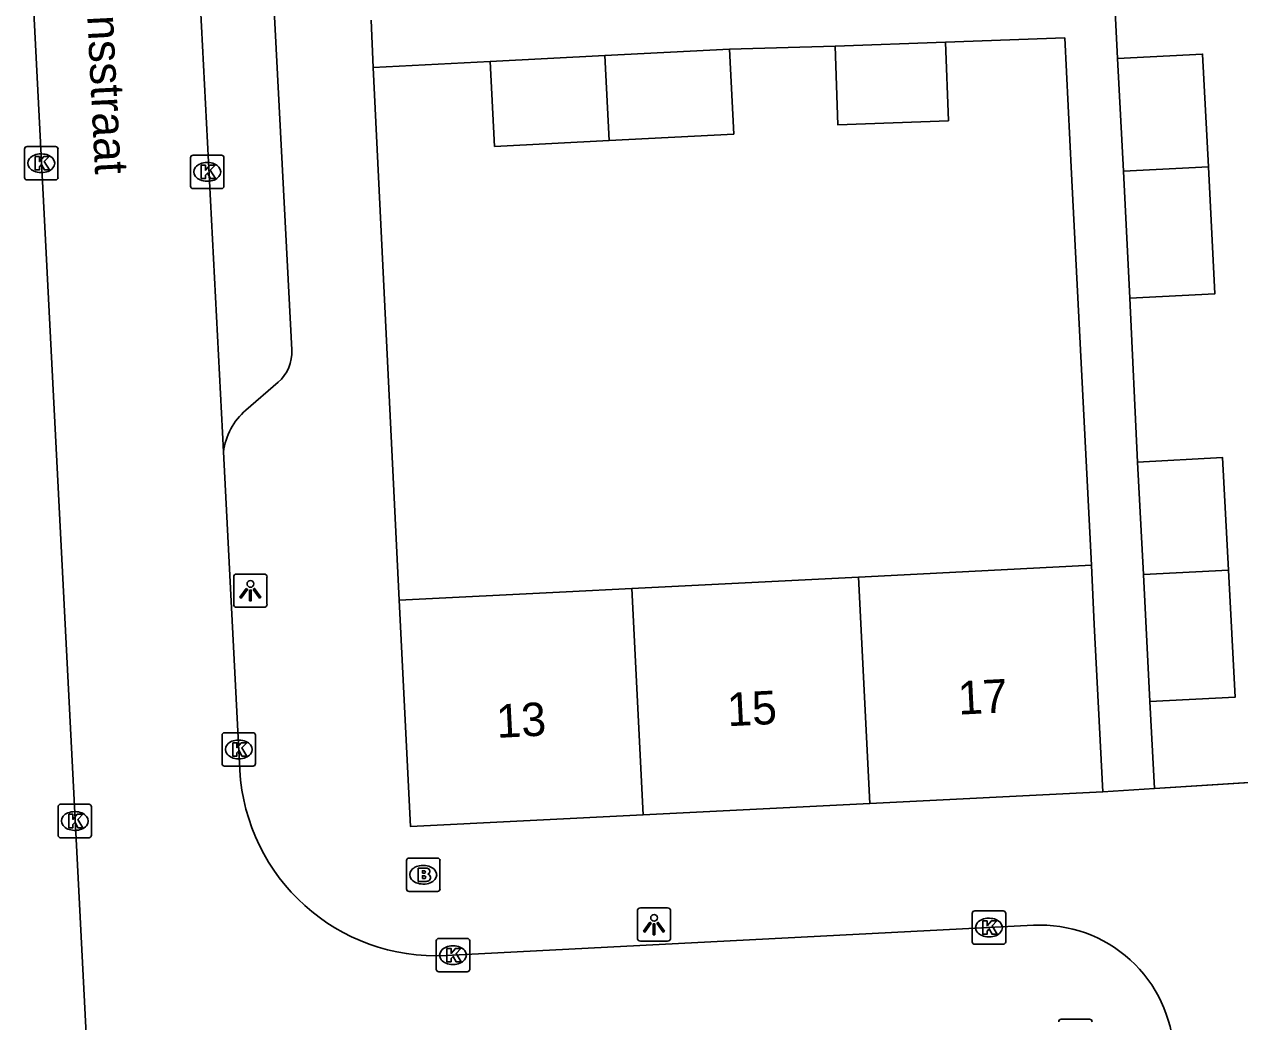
# Model space of a CAD drawing. Extents: x 161084 to 161928, y 385355 to 386522.
# Drawn here: x 161675.55 to 161711.92, y 385932.73 to 385962.58 of the extents above; entities that cross this region are included whole.
import ezdxf

# ---------------------------------------------------------------- set-up
doc = ezdxf.new("R2010")
doc.units = 0
for name, color, linetype in [('IMGEO_Brandkraan', 7, 'Continuous'), ('IMGEO_Kolk', 7, 'Continuous'), ('IMGEO_Lichtpunt', 7, 'Continuous'), ('IMGEO_Muur', 7, 'Continuous'), ('IMGEO_Openbare_ruimte_label', 7, 'Continuous'), ('IMGEO_Pand', 7, 'Continuous'), ('IMGEO_Pand_nummerreeks', 7, 'Continuous'), ('IMGEO_Rijbaan_lokaal_open', 7, 'Continuous'), ('IMGEO_Rioolput', 7, 'Continuous'), ('IMGEO_Voetpad_open', 7, 'Continuous')]:
    doc.layers.add(name, color=color, linetype=linetype)

msp = doc.modelspace()

# ---------------------------------------------------------------- linework, layer by layer
at = {"layer": 'IMGEO_Brandkraan'}
for p, q in [((161686.987, 385936.703), (161686.987, 385937.555)), ((161687.062, 385937.629), (161687.914, 385937.629)), ((161687.475, 385937.409), (161687.5, 385937.409)), ((161687.988, 385937.555), (161687.988, 385936.703)), ((161687.498, 385936.849), (161687.473, 385936.849)), ((161687.914, 385936.629), (161687.062, 385936.629))]:
    msp.add_line(p, q, dxfattribs=at)
for points in [[(161686.987, 385936.703), (161686.987, 385937.555)], [(161687.062, 385937.629), (161687.914, 385937.629)], [(161687.988, 385937.555), (161687.988, 385936.703)], [(161687.335, 385937.329), (161687.335, 385936.929), (161687.548, 385936.929)], [(161687.566, 385937.329), (161687.335, 385937.329)], [(161687.514, 385937.248), (161687.46, 385937.248), (161687.46, 385937.172)], [(161687.46, 385937.172), (161687.513, 385937.172)], [(161687.522, 385937.096), (161687.46, 385937.096), (161687.46, 385937.015)], [(161687.46, 385937.015), (161687.522, 385937.015)], [(161687.914, 385936.629), (161687.062, 385936.629)]]:
    msp.add_lwpolyline(points, dxfattribs=at)
for centre, radius, start, end in [((161687.064, 385937.553), 0.0765, 91.552, 178.448), ((161687.064, 385937.553), 0.0765, 91.552, 178.448), ((161687.912, 385937.553), 0.0765, 1.552, 88.448), ((161687.912, 385937.553), 0.0765, 1.552, 88.448), ((161687.515, 385937.21), 0.0379, 267.8285, 90.9355), ((161687.523, 385937.055), 0.0404, 269.8759, 90.5077), ((161687.57, 385937.184), 0.145, 59.4692, 91.5367), ((161687.595, 385937.231), 0.0922, 285.5137, 58.1501), ((161687.6, 385937.039), 0.105, 301.3115, 78.989), ((161687.064, 385936.705), 0.0765, 181.552, 268.448), ((161687.064, 385936.705), 0.0765, 181.552, 268.448), ((161687.554, 385937.18), 0.251, 268.6676, 293.5347), ((161687.912, 385936.705), 0.0765, 271.552, 358.448), ((161687.912, 385936.705), 0.0765, 271.552, 358.448)]:
    msp.add_arc(centre, radius, start, end, dxfattribs=at)
for centre, major_axis, ratio, start_param, end_param in [((161687.474, 385937.129), (-0.387, 0.002), 0.722429, 4.712389, 7.853982), ((161687.499, 385937.129), (-0.39, 0.002), 0.717154, 1.570796, 4.712389)]:
    msp.add_ellipse(centre, major_axis=major_axis, ratio=ratio, start_param=start_param, end_param=end_param, dxfattribs=at)
at = {"layer": 'IMGEO_Kolk'}
for p, q in [((161675.556, 385957.994), (161675.556, 385958.846)), ((161675.631, 385958.92), (161676.483, 385958.92)), ((161676.557, 385958.846), (161676.557, 385957.994)), ((161676.044, 385958.7), (161676.069, 385958.7)), ((161680.523, 385957.736), (161680.523, 385958.588)), ((161680.598, 385958.662), (161681.45, 385958.662)), ((161681.524, 385958.588), (161681.524, 385957.736)), ((161676.067, 385958.14), (161676.042, 385958.14)), ((161681.011, 385958.442), (161681.036, 385958.442)), ((161676.483, 385957.92), (161675.631, 385957.92)), ((161681.034, 385957.882), (161681.009, 385957.882)), ((161681.45, 385957.662), (161680.598, 385957.662)), ((161681.541, 385941.379), (161682.393, 385941.379)), ((161681.466, 385940.453), (161681.466, 385941.305)), ((161681.954, 385941.159), (161681.979, 385941.159)), ((161682.467, 385941.305), (161682.467, 385940.453)), ((161682.393, 385940.379), (161681.541, 385940.379)), ((161681.977, 385940.599), (161681.952, 385940.599)), ((161676.634, 385939.237), (161677.486, 385939.237)), ((161676.559, 385938.311), (161676.559, 385939.163)), ((161677.047, 385939.017), (161677.072, 385939.017)), ((161677.56, 385939.163), (161677.56, 385938.311)), ((161677.486, 385938.237), (161676.634, 385938.237)), ((161677.07, 385938.457), (161677.045, 385938.457)), ((161703.915, 385935.121), (161703.915, 385935.973)), ((161703.99, 385936.047), (161704.842, 385936.047)), ((161704.916, 385935.973), (161704.916, 385935.121)), ((161704.403, 385935.827), (161704.428, 385935.827)), ((161687.951, 385935.223), (161688.803, 385935.223)), ((161704.426, 385935.267), (161704.401, 385935.267)), ((161687.876, 385934.297), (161687.876, 385935.149)), ((161688.364, 385935.003), (161688.389, 385935.003)), ((161688.877, 385935.149), (161688.877, 385934.297)), ((161704.842, 385935.047), (161703.99, 385935.047)), ((161688.803, 385934.223), (161687.951, 385934.223)), ((161688.387, 385934.443), (161688.362, 385934.443))]:
    msp.add_line(p, q, dxfattribs=at)
for points in [[(161675.556, 385957.994), (161675.556, 385958.846)], [(161675.631, 385958.92), (161676.483, 385958.92)], [(161676.557, 385958.846), (161676.557, 385957.994)], [(161675.877, 385958.62), (161676, 385958.62), (161676, 385958.469), (161676.13, 385958.62), (161676.294, 385958.62), (161676.148, 385958.469), (161676.301, 385958.22), (161676.149, 385958.22), (161676.064, 385958.384), (161676, 385958.317), (161676, 385958.22), (161675.877, 385958.22), (161675.877, 385958.62)], [(161680.523, 385957.736), (161680.523, 385958.588)], [(161680.598, 385958.662), (161681.45, 385958.662)], [(161681.524, 385958.588), (161681.524, 385957.736)], [(161680.844, 385958.362), (161680.967, 385958.362), (161680.967, 385958.211), (161681.097, 385958.362), (161681.261, 385958.362), (161681.115, 385958.211), (161681.268, 385957.962), (161681.116, 385957.962), (161681.031, 385958.126), (161680.967, 385958.059), (161680.967, 385957.962), (161680.844, 385957.962), (161680.844, 385958.362)], [(161676.483, 385957.92), (161675.631, 385957.92)], [(161681.45, 385957.662), (161680.598, 385957.662)], [(161681.541, 385941.379), (161682.393, 385941.379)], [(161681.466, 385940.453), (161681.466, 385941.305)], [(161681.787, 385941.079), (161681.91, 385941.079), (161681.91, 385940.928), (161682.04, 385941.079), (161682.204, 385941.079), (161682.058, 385940.928), (161682.211, 385940.679), (161682.059, 385940.679), (161681.974, 385940.843), (161681.91, 385940.776), (161681.91, 385940.679), (161681.787, 385940.679), (161681.787, 385941.079)], [(161682.467, 385941.305), (161682.467, 385940.453)], [(161682.393, 385940.379), (161681.541, 385940.379)], [(161676.634, 385939.237), (161677.486, 385939.237)], [(161676.559, 385938.311), (161676.559, 385939.163)], [(161676.88, 385938.937), (161677.003, 385938.937), (161677.003, 385938.786), (161677.133, 385938.937), (161677.297, 385938.937), (161677.151, 385938.786), (161677.304, 385938.537), (161677.152, 385938.537), (161677.067, 385938.701), (161677.003, 385938.634), (161677.003, 385938.537), (161676.88, 385938.537), (161676.88, 385938.937)], [(161677.56, 385939.163), (161677.56, 385938.311)], [(161677.486, 385938.237), (161676.634, 385938.237)], [(161703.915, 385935.121), (161703.915, 385935.973)], [(161703.99, 385936.047), (161704.842, 385936.047)], [(161704.916, 385935.973), (161704.916, 385935.121)], [(161704.236, 385935.747), (161704.359, 385935.747), (161704.359, 385935.596), (161704.489, 385935.747), (161704.653, 385935.747), (161704.507, 385935.596), (161704.66, 385935.347), (161704.508, 385935.347), (161704.423, 385935.511), (161704.359, 385935.444), (161704.359, 385935.347), (161704.236, 385935.347), (161704.236, 385935.747)], [(161687.951, 385935.223), (161688.803, 385935.223)], [(161687.876, 385934.297), (161687.876, 385935.149)], [(161688.197, 385934.923), (161688.32, 385934.923), (161688.32, 385934.772), (161688.45, 385934.923), (161688.614, 385934.923), (161688.468, 385934.772), (161688.621, 385934.523), (161688.469, 385934.523), (161688.384, 385934.687), (161688.32, 385934.62), (161688.32, 385934.523), (161688.197, 385934.523), (161688.197, 385934.923)], [(161688.877, 385935.149), (161688.877, 385934.297)], [(161704.842, 385935.047), (161703.99, 385935.047)], [(161688.803, 385934.223), (161687.951, 385934.223)]]:
    msp.add_lwpolyline(points, dxfattribs=at)
for centre, start, end in [((161675.633, 385958.844), 91.552, 178.448), ((161675.633, 385958.844), 91.552, 178.448), ((161676.481, 385958.844), 1.552, 88.448), ((161676.481, 385958.844), 1.552, 88.448), ((161680.6, 385958.586), 91.552, 178.448), ((161680.6, 385958.586), 91.552, 178.448), ((161681.448, 385958.586), 1.552, 88.448), ((161681.448, 385958.586), 1.552, 88.448), ((161675.633, 385957.996), 181.552, 268.448), ((161675.633, 385957.996), 181.552, 268.448), ((161676.481, 385957.996), 271.552, 358.448), ((161676.481, 385957.996), 271.552, 358.448), ((161680.6, 385957.738), 181.552, 268.448), ((161680.6, 385957.738), 181.552, 268.448), ((161681.448, 385957.738), 271.552, 358.448), ((161681.448, 385957.738), 271.552, 358.448), ((161681.543, 385941.303), 91.552, 178.448), ((161681.543, 385941.303), 91.552, 178.448), ((161682.391, 385941.303), 1.552, 88.448), ((161682.391, 385941.303), 1.552, 88.448), ((161681.543, 385940.455), 181.552, 268.448), ((161681.543, 385940.455), 181.552, 268.448), ((161682.391, 385940.455), 271.552, 358.448), ((161682.391, 385940.455), 271.552, 358.448), ((161676.636, 385939.161), 91.552, 178.448), ((161676.636, 385939.161), 91.552, 178.448), ((161677.484, 385939.161), 1.552, 88.448), ((161677.484, 385939.161), 1.552, 88.448), ((161676.636, 385938.313), 181.552, 268.448), ((161676.636, 385938.313), 181.552, 268.448), ((161677.484, 385938.313), 271.552, 358.448), ((161677.484, 385938.313), 271.552, 358.448), ((161703.992, 385935.971), 91.552, 178.448), ((161703.992, 385935.971), 91.552, 178.448), ((161704.84, 385935.971), 1.552, 88.448), ((161704.84, 385935.971), 1.552, 88.448), ((161687.953, 385935.147), 91.552, 178.448), ((161687.953, 385935.147), 91.552, 178.448), ((161688.801, 385935.147), 1.552, 88.448), ((161688.801, 385935.147), 1.552, 88.448), ((161703.992, 385935.123), 181.552, 268.448), ((161703.992, 385935.123), 181.552, 268.448), ((161704.84, 385935.123), 271.552, 358.448), ((161704.84, 385935.123), 271.552, 358.448), ((161687.953, 385934.299), 181.552, 268.448), ((161687.953, 385934.299), 181.552, 268.448), ((161688.801, 385934.299), 271.552, 358.448), ((161688.801, 385934.299), 271.552, 358.448)]:
    msp.add_arc(centre, 0.0765, start, end, dxfattribs=at)
for centre, major_axis, ratio, start_param, end_param in [((161676.043, 385958.42), (-0.387, 0.002), 0.722429, 4.712389, 7.853982), ((161676.068, 385958.42), (-0.39, 0.002), 0.717154, 1.570796, 4.712389), ((161681.01, 385958.162), (-0.387, 0.002), 0.722429, 4.712389, 7.853982), ((161681.035, 385958.162), (-0.39, 0.002), 0.717154, 1.570796, 4.712389), ((161681.953, 385940.879), (-0.387, 0.002), 0.722429, 4.712389, 7.853982), ((161681.978, 385940.879), (-0.39, 0.002), 0.717154, 1.570796, 4.712389), ((161677.046, 385938.737), (-0.387, 0.002), 0.722429, 4.712389, 7.853982), ((161677.071, 385938.737), (-0.39, 0.002), 0.717154, 1.570796, 4.712389), ((161704.402, 385935.547), (-0.387, 0.002), 0.722429, 4.712389, 7.853982), ((161704.427, 385935.547), (-0.39, 0.002), 0.717154, 1.570796, 4.712389), ((161688.363, 385934.723), (-0.387, 0.002), 0.722429, 4.712389, 7.853982), ((161688.388, 385934.723), (-0.39, 0.002), 0.717154, 1.570796, 4.712389)]:
    msp.add_ellipse(centre, major_axis=major_axis, ratio=ratio, start_param=start_param, end_param=end_param, dxfattribs=at)
at = {"layer": 'IMGEO_Lichtpunt'}
for p, q in [((161682.717, 385946.128), (161681.909, 385946.128)), ((161682.717, 385946.128), (161681.909, 385946.128)), ((161681.815, 385946.033), (161681.815, 385945.226)), ((161681.815, 385946.033), (161681.815, 385945.226)), ((161682.811, 385945.226), (161682.811, 385946.033)), ((161682.811, 385945.226), (161682.811, 385946.033)), ((161681.909, 385945.132), (161682.717, 385945.132)), ((161681.909, 385945.132), (161682.717, 385945.132)), ((161693.894, 385936.041), (161693.894, 385935.234)), ((161693.894, 385936.041), (161693.894, 385935.234)), ((161694.796, 385936.136), (161693.988, 385936.136)), ((161694.796, 385936.136), (161693.988, 385936.136)), ((161694.89, 385935.234), (161694.89, 385936.041)), ((161694.89, 385935.234), (161694.89, 385936.041)), ((161693.988, 385935.14), (161694.796, 385935.14)), ((161693.988, 385935.14), (161694.796, 385935.14))]:
    msp.add_line(p, q, dxfattribs=at)
for points in [[(161682.189, 385945.697), (161682.228, 385945.669), (161682.04, 385945.407), (161682.002, 385945.434), (161682.189, 385945.697)], [(161682.291, 385945.649), (161682.338, 385945.649), (161682.338, 385945.327), (161682.291, 385945.327), (161682.291, 385945.649)], [(161682.401, 385945.669), (161682.439, 385945.696), (161682.626, 385945.434), (161682.587, 385945.406), (161682.401, 385945.669)], [(161694.268, 385935.705), (161694.307, 385935.677), (161694.119, 385935.415), (161694.081, 385935.442), (161694.268, 385935.705)], [(161694.37, 385935.657), (161694.417, 385935.657), (161694.417, 385935.335), (161694.37, 385935.335), (161694.37, 385935.657)], [(161694.48, 385935.677), (161694.518, 385935.704), (161694.705, 385935.442), (161694.666, 385935.414), (161694.48, 385935.677)]]:
    msp.add_lwpolyline(points, dxfattribs=at)
for centre in [(161682.314, 385945.831), (161694.393, 385935.839)]:
    msp.add_circle(centre, 0.0994, dxfattribs=at)
for centre, start, end in [((161681.909, 385946.033), 90, 180), ((161681.909, 385946.033), 90, 180), ((161682.717, 385946.033), 0, 90), ((161682.717, 385946.033), 0, 90), ((161681.909, 385945.226), 180, 270), ((161681.909, 385945.226), 180, 270), ((161682.717, 385945.226), 270, 0), ((161682.717, 385945.226), 270, 360), ((161693.988, 385936.041), 90, 180), ((161693.988, 385936.041), 90, 180), ((161694.796, 385936.041), 0, 90), ((161694.796, 385936.041), 0, 90), ((161693.988, 385935.234), 180, 270), ((161693.988, 385935.234), 180, 270), ((161694.796, 385935.234), 270, 0), ((161694.796, 385935.234), 270, 360)]:
    msp.add_arc(centre, 0.0946, start, end, dxfattribs=at)
at = {"layer": 'IMGEO_Muur'}
for points in [[(161685.993, 385961.287), (161686.765, 385945.344)], [(161709.367, 385939.711), (161723.186, 385940.589)]]:
    msp.add_lwpolyline(points, dxfattribs=at)
at = {"layer": 'IMGEO_Pand'}
for points in [[(161692.924, 385961.645), (161696.651, 385961.838)], [(161696.651, 385961.838), (161696.781, 385959.293), (161693.052, 385959.1)], [(161699.809, 385961.922), (161703.116, 385962.041)], [(161703.116, 385962.041), (161703.201, 385959.69), (161699.893, 385959.571), (161699.809, 385961.922)], [(161689.49, 385961.468), (161692.924, 385961.645)], [(161693.052, 385959.1), (161689.621, 385958.923), (161689.49, 385961.468)], [(161692.924, 385961.645), (161693.052, 385959.1)], [(161708.263, 385961.554), (161710.809, 385961.685), (161710.983, 385958.314)], [(161708.437, 385958.188), (161708.263, 385961.554)], [(161708.437, 385958.188), (161710.983, 385958.314)], [(161708.633, 385954.383), (161708.437, 385958.188)], [(161710.983, 385958.314), (161711.179, 385954.514), (161708.633, 385954.383)], [(161708.863, 385949.479), (161711.409, 385949.61), (161711.583, 385946.239)], [(161709.037, 385946.113), (161708.863, 385949.479)], [(161707.479, 385946.388), (161702.271, 385946.125), (161700.514, 385946.037)], [(161707.821, 385939.613), (161707.568, 385944.621), (161707.479, 385946.388)], [(161709.037, 385946.113), (161711.583, 385946.239)], [(161709.233, 385942.308), (161709.037, 385946.113)], [(161711.583, 385946.239), (161711.779, 385942.439), (161709.233, 385942.308)], [(161693.727, 385945.695), (161700.514, 385946.037)], [(161700.514, 385946.037), (161700.855, 385939.262)], [(161686.765, 385945.344), (161691.759, 385945.596), (161693.727, 385945.695)], [(161694.068, 385938.921), (161693.727, 385945.695)], [(161694.068, 385938.921), (161687.106, 385938.57), (161686.765, 385945.344)], [(161707.821, 385939.613), (161700.855, 385939.262)], [(161700.855, 385939.262), (161694.068, 385938.921)]]:
    msp.add_lwpolyline(points, dxfattribs=at)
at = {"layer": 'IMGEO_Rijbaan_lokaal_open'}
for points in [[(161681.507, 385949.783), (161679.057, 385997.236)], [(161674.147, 385995.682), (161678.148, 385917.743)], [(161681.999, 385940.261), (161681.507, 385949.783)], [(161705.751, 385935.615), (161688.172, 385934.712)]]:
    msp.add_lwpolyline(points, dxfattribs=at)
for centre, radius, start, end in [((161687.871, 385940.585), 5.881, 183.1599, 272.9344), ((161705.955, 385931.624), 3.996, 2.5339, 92.9269)]:
    msp.add_arc(centre, radius, start, end, dxfattribs=at)
at = {"layer": 'IMGEO_Rioolput'}
msp.add_line((161706.577, 385932.805), (161707.429, 385932.805), dxfattribs=at)
msp.add_lwpolyline([(161706.577, 385932.805), (161707.429, 385932.805)], dxfattribs=at)
for centre, start, end in [((161706.579, 385932.729), 91.552, 178.448), ((161706.579, 385932.729), 91.552, 178.448), ((161707.427, 385932.729), 1.552, 88.448), ((161707.427, 385932.729), 1.552, 88.448)]:
    msp.add_arc(centre, 0.0765, start, end, dxfattribs=at)
at = {"layer": 'IMGEO_Voetpad_open'}
for points in [[(161681.354, 385995.225), (161683.555, 385952.836)], [(161736.118, 385982.05), (161727.694, 385981.639), (161713.545, 385980.95), (161703.796, 385980.476), (161702.71, 385980.475), (161703.273, 385963.815), (161708.138, 385963.979), (161708.263, 385961.554)], [(161685.993, 385961.287), (161685.924, 385962.703)], [(161703.116, 385962.041), (161706.684, 385962.17), (161706.889, 385958.108), (161707.479, 385946.388)], [(161696.651, 385961.838), (161699.809, 385961.922)], [(161685.993, 385961.287), (161689.49, 385961.468)], [(161686.765, 385945.344), (161685.993, 385961.287)], [(161708.633, 385954.383), (161708.863, 385949.479)], [(161683.143, 385951.867), (161682.179, 385951.031)], [(161709.233, 385942.308), (161709.367, 385939.711)], [(161709.367, 385939.711), (161707.821, 385939.613)], [(161709.367, 385939.711), (161712.058, 385939.882)]]:
    msp.add_lwpolyline(points, dxfattribs=at)
for centre, radius, start, end in [((161682.357, 385952.773), 1.2, 310.943, 2.9884), ((161683.496, 385949.517), 2.007, 131.0211, 172.3774)]:
    msp.add_arc(centre, radius, start, end, dxfattribs=at)

# ---------------------------------------------------------------- texts
at = {"layer": 'IMGEO_Openbare_ruimte_label'}
msp.add_text('Generaal de Bonsstraat', height=1, rotation=272.8653, dxfattribs=at).set_placement((161676.964, 385972.181))
at = {"layer": 'IMGEO_Pand_nummerreeks'}
for s, p in [('17', (161703.508, 385941.918)), ('15', (161696.603, 385941.571)), ('13', (161689.698, 385941.223))]:
    msp.add_text(s, height=1, rotation=2.8824, dxfattribs=at).set_placement(p)

doc.saveas('drawing.dxf')
